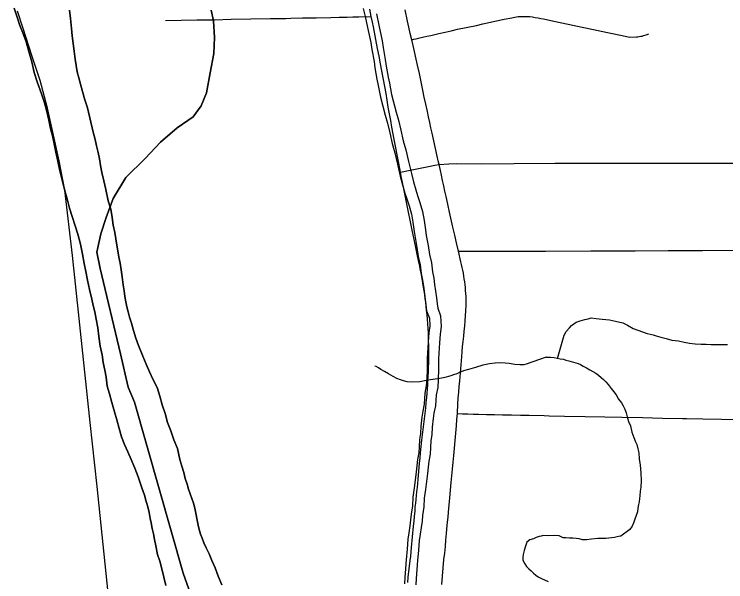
# Model space of a CAD drawing. Extents: x -59 to 82, y -3 to 49.
# Drawn here: x -10.875 to -10.284, y 30.677 to 31.148 of the extents above; entities that cross this region are included whole.
import ezdxf

# ---------------------------------------------------------------- set-up
doc = ezdxf.new("R2010")
doc.units = 0
for name, color, linetype in [('GM_X_City_Street', 7, 'Continuous'), ('GM_X_Corporation', 7, 'Continuous'), ('GM_X_County_Road', 7, 'Continuous'), ('GM_X_Major_River', 7, 'Continuous'), ('GM_X_Minor_River', 7, 'Continuous'), ('GM_X_Rail_Line', 7, 'Continuous')]:
    doc.layers.add(name, color=color, linetype=linetype)

msp = doc.modelspace()

# ---------------------------------------------------------------- linework, layer by layer
at = {"layer": 'GM_X_City_Street'}
for points in [[(-10.54822, 30.67621), (-10.54776, 30.68078), (-10.54627, 30.69446), (-10.5458, 30.69806), (-10.54539, 30.70167), (-10.54502, 30.70528), (-10.54344, 30.72303), (-10.543, 30.72724), (-10.54258, 30.73145), (-10.5422, 30.73566), (-10.54194, 30.73889), (-10.54164, 30.74211), (-10.5413, 30.74533), (-10.54093, 30.74855), (-10.54055, 30.75188), (-10.54023, 30.75522), (-10.53993, 30.75855), (-10.53968, 30.7619), (-10.53839, 30.77547), (-10.53794, 30.77972), (-10.53756, 30.78397), (-10.53647, 30.79465), (-10.53435, 30.81214), (-10.53381, 30.81659), (-10.53332, 30.82106), (-10.53287, 30.82552), (-10.53246, 30.83), (-10.53214, 30.83348), (-10.53186, 30.83697), (-10.53162, 30.84046), (-10.53142, 30.84395), (-10.53125, 30.84745), (-10.53104, 30.85122), (-10.53087, 30.85499), (-10.53076, 30.85877), (-10.53068, 30.86254), (-10.53075, 30.87208), (-10.53089, 30.87783), (-10.53109, 30.88359), (-10.5313, 30.88738), (-10.53155, 30.89117), (-10.53185, 30.89495), (-10.53218, 30.89873), (-10.53256, 30.90251), (-10.53287, 30.90572), (-10.53323, 30.90894), (-10.53363, 30.91214), (-10.53408, 30.91535), (-10.53458, 30.91854), (-10.53512, 30.92174), (-10.53565, 30.92521), (-10.53622, 30.92868), (-10.53685, 30.93214), (-10.53752, 30.93559), (-10.53824, 30.93904), (-10.539, 30.94247), (-10.54036, 30.94916), (-10.54176, 30.95586), (-10.5432, 30.96254), (-10.54451, 30.96907), (-10.54539, 30.97312), (-10.54624, 30.97719), (-10.54756, 30.98395), (-10.55139, 31.00347), (-10.55253, 31.00852), (-10.55364, 31.01359), (-10.5543, 31.01724), (-10.55569, 31.02459), (-10.5568, 31.03007), (-10.56027, 31.04887), (-10.56134, 31.05445), (-10.56238, 31.06004), (-10.5634, 31.06563), (-10.5644, 31.07124), (-10.56536, 31.07687), (-10.56626, 31.0825), (-10.5708, 31.10713), (-10.57202, 31.11355), (-10.5733, 31.11995), (-10.57674, 31.13803), (-10.57753, 31.14168), (-10.57851, 31.14648), (-10.57965, 31.15266)], [(-10.54494, 31.12718), (-10.54304, 31.12766), (-10.54113, 31.12809), (-10.53921, 31.12847), (-10.53585, 31.12929), (-10.5325, 31.13009), (-10.52913, 31.13086), (-10.52576, 31.1316), (-10.52238, 31.13231), (-10.51724, 31.13353), (-10.51209, 31.13472), (-10.50693, 31.13586), (-10.49118, 31.13917), (-10.4859, 31.14032), (-10.4744, 31.14289), (-10.46817, 31.14422), (-10.46193, 31.14554), (-10.46058, 31.14581), (-10.45922, 31.14606), (-10.45786, 31.14626), (-10.45648, 31.14642), (-10.4551, 31.14655), (-10.45372, 31.14663), (-10.44683, 31.14647), (-10.44457, 31.14614), (-10.4423, 31.14578), (-10.44005, 31.14537), (-10.43781, 31.14494), (-10.43556, 31.14446), (-10.42704, 31.14269), (-10.41514, 31.14021), (-10.40341, 31.13779), (-10.39394, 31.13572), (-10.38241, 31.13314), (-10.37027, 31.13063), (-10.36407, 31.12942), (-10.35823, 31.12951), (-10.35707, 31.12965), (-10.35591, 31.12983), (-10.35477, 31.13005), (-10.35363, 31.13031), (-10.3525, 31.13062), (-10.35138, 31.13095), (-10.35028, 31.13133), (-10.34811, 31.1322)], [(-10.74947, 31.14322), (-10.72332, 31.14362), (-10.70882, 31.1438)], [(-10.70882, 31.1438), (-10.69496, 31.1442), (-10.66218, 31.14474), (-10.65378, 31.14485), (-10.64959, 31.14493), (-10.64539, 31.14503), (-10.63559, 31.14532), (-10.63156, 31.1454), (-10.62441, 31.14549), (-10.61204, 31.14564), (-10.60528, 31.14584), (-10.59851, 31.14608), (-10.59375, 31.14619), (-10.58898, 31.14627), (-10.57851, 31.14648)], [(-10.5543, 31.01724), (-10.54471, 31.01917), (-10.53379, 31.02142), (-10.52949, 31.02231), (-10.52583, 31.02296), (-10.52214, 31.02347), (-10.51412, 31.02417), (-10.50767, 31.02436), (-10.48712, 31.02417), (-10.45976, 31.02438), (-10.42604, 31.02464), (-10.39822, 31.02454), (-10.34257, 31.02464), (-10.26278, 31.02472), (-10.22086, 31.0251), (-10.1864, 31.02503), (-10.16981, 31.02493), (-10.15865, 31.02475), (-10.15783, 31.0245), (-10.15664, 31.02409)], [(-10.50617, 30.95158), (-10.45282, 30.95143), (-10.43375, 30.95162), (-10.39616, 30.95174), (-10.35948, 30.95186), (-10.33195, 30.95201), (-10.30349, 30.9522), (-10.16784, 30.95226), (-10.15028, 30.9524), (-10.13438, 30.95231), (-10.06147, 30.95249), (-10.04332, 30.95267)], [(-10.50704, 30.81671), (-10.50263, 30.81651), (-10.49823, 30.81635), (-10.49382, 30.81622), (-10.48941, 30.81611), (-10.48275, 30.816), (-10.47609, 30.81585), (-10.46943, 30.81566), (-10.46204, 30.81553), (-10.45466, 30.8154), (-10.44729, 30.81526), (-10.43492, 30.81504), (-10.4308, 30.81487), (-10.41813, 30.81455), (-10.40098, 30.8142), (-10.38464, 30.81396), (-10.37032, 30.81362), (-10.35335, 30.81325), (-10.33673, 30.81291), (-10.32015, 30.81254), (-10.31685, 30.81247), (-10.30314, 30.81231), (-10.27205, 30.81168)]]:
    msp.add_lwpolyline(points, dxfattribs=at)
at = {"layer": 'GM_X_Corporation'}
for points in [[(-10.72423, 30.6545), (-10.73479, 30.68402), (-10.77503, 30.82605), (-10.78047, 30.83853), (-10.78684, 30.86619), (-10.80355, 30.93705), (-10.80635, 30.95069), (-10.80311, 30.96592), (-10.79871, 30.97964), (-10.79281, 30.99528), (-10.78239, 31.01287), (-10.76626, 31.02861), (-10.75351, 31.04204), (-10.73961, 31.05397), (-10.72645, 31.06323), (-10.71972, 31.07241), (-10.71529, 31.08309), (-10.71244, 31.09984), (-10.70921, 31.11582), (-10.70859, 31.12913), (-10.7095, 31.14279), (-10.7115, 31.15189)], [(-10.7115, 31.15189), (-10.7095, 31.14279), (-10.70859, 31.12913), (-10.70921, 31.11582), (-10.71244, 31.09984), (-10.71529, 31.08309), (-10.71972, 31.07241), (-10.72645, 31.06323), (-10.73961, 31.05397), (-10.75351, 31.04204), (-10.76626, 31.02861), (-10.78239, 31.01287), (-10.79281, 30.99528), (-10.79871, 30.97964), (-10.80311, 30.96592), (-10.80635, 30.95069), (-10.80355, 30.93705), (-10.78684, 30.86619), (-10.78047, 30.83853), (-10.77503, 30.82605), (-10.73479, 30.68402), (-10.72423, 30.6545)]]:
    msp.add_lwpolyline(points, dxfattribs=at)
at = {"layer": 'GM_X_County_Road'}
msp.add_lwpolyline([(-10.51995, 30.6746), (-10.51874, 30.68844), (-10.51815, 30.69535), (-10.51755, 30.70074), (-10.51701, 30.70613), (-10.51654, 30.71151), (-10.51608, 30.71697), (-10.51541, 30.72395), (-10.51474, 30.73094), (-10.51421, 30.73792), (-10.51394, 30.74045), (-10.51334, 30.74677), (-10.51214, 30.75927), (-10.51154, 30.76493), (-10.51107, 30.77058), (-10.51054, 30.77624), (-10.51, 30.78189), (-10.5094, 30.78801), (-10.5088, 30.79419), (-10.50827, 30.80031), (-10.5078, 30.80643), (-10.50733, 30.81175), (-10.50704, 30.81671), (-10.5066, 30.82464), (-10.50627, 30.82948), (-10.50589, 30.8343), (-10.50548, 30.83913), (-10.50502, 30.84395), (-10.50338, 30.86387), (-10.50305, 30.86813), (-10.50268, 30.87238), (-10.50225, 30.87663), (-10.50179, 30.88088), (-10.50128, 30.88512), (-10.50088, 30.88936), (-10.50051, 30.89361), (-10.50018, 30.89785), (-10.4999, 30.90211), (-10.49965, 30.90636), (-10.49984, 30.91382), (-10.49999, 30.91652), (-10.50016, 30.91878), (-10.50038, 30.92126), (-10.50064, 30.92374), (-10.50093, 30.92614), (-10.50126, 30.92854), (-10.50164, 30.93093), (-10.50205, 30.93332), (-10.50252, 30.93569), (-10.50303, 30.93806), (-10.50358, 30.94042), (-10.50419, 30.94276), (-10.50617, 30.95158), (-10.50773, 30.95854), (-10.50925, 30.96496), (-10.51072, 30.97139), (-10.51354, 30.98394), (-10.51503, 30.99053), (-10.51646, 30.99688), (-10.51736, 31.00133), (-10.5183, 31.00578), (-10.51927, 31.01021), (-10.52029, 31.01463), (-10.52109, 31.01865), (-10.52214, 31.02347), (-10.52287, 31.02663), (-10.52383, 31.03061), (-10.52514, 31.03694), (-10.52651, 31.04326), (-10.52793, 31.04956), (-10.52898, 31.05407), (-10.52999, 31.05859), (-10.53096, 31.06311), (-10.53189, 31.06764), (-10.53323, 31.07357), (-10.53455, 31.07951), (-10.53581, 31.08545), (-10.53716, 31.09232), (-10.53857, 31.09917), (-10.54003, 31.10602), (-10.54384, 31.12245), (-10.54494, 31.12718), (-10.54615, 31.13252), (-10.54727, 31.13758), (-10.54834, 31.14263), (-10.5503, 31.15207)], dxfattribs=at)
at = {"layer": 'GM_X_Major_River'}
for points in [[(-10.87503, 31.15348), (-10.87265, 31.14591), (-10.87028, 31.1391), (-10.86792, 31.13305), (-10.86516, 31.12548), (-10.86277, 31.11753), (-10.86037, 31.10881), (-10.85835, 31.1001), (-10.85597, 31.09215), (-10.85241, 31.08231), (-10.85003, 31.07474), (-10.84804, 31.06754), (-10.84642, 31.06034), (-10.84481, 31.05352), (-10.84321, 31.04746), (-10.84197, 31.04063), (-10.84036, 31.03381), (-10.83874, 31.02623), (-10.83711, 31.01827), (-10.83511, 31.01069), (-10.83309, 31.0016), (-10.83071, 30.99402), (-10.82909, 30.9872), (-10.82234, 30.96562), (-10.81995, 30.95729), (-10.81832, 30.94895), (-10.81708, 30.94136), (-10.81546, 30.93454), (-10.81423, 30.92734), (-10.8126, 30.91976)], [(-10.8126, 30.91976), (-10.81423, 30.92734), (-10.81546, 30.93454), (-10.81708, 30.94136), (-10.81832, 30.94895), (-10.81995, 30.95729), (-10.82234, 30.96562), (-10.82909, 30.9872), (-10.83071, 30.99402), (-10.83309, 31.0016), (-10.83511, 31.01069), (-10.83711, 31.01827), (-10.83874, 31.02623), (-10.84036, 31.03381), (-10.84197, 31.04063), (-10.84321, 31.04746), (-10.84481, 31.05352), (-10.84642, 31.06034), (-10.84804, 31.06754), (-10.85003, 31.07474), (-10.85241, 31.08231), (-10.85597, 31.09215), (-10.85835, 31.1001), (-10.86037, 31.10881), (-10.86277, 31.11753), (-10.86516, 31.12548), (-10.86792, 31.13305), (-10.87028, 31.1391), (-10.87265, 31.14591), (-10.87503, 31.15348)], [(-10.80543, 31.03347), (-10.80664, 31.03916), (-10.80786, 31.04446), (-10.80946, 31.05052), (-10.81429, 31.07061), (-10.81628, 31.07742), (-10.81827, 31.08424), (-10.81987, 31.0903), (-10.82146, 31.0956), (-10.82267, 31.10053), (-10.8235, 31.10584), (-10.82433, 31.11115), (-10.82518, 31.1176), (-10.82603, 31.12405), (-10.82688, 31.1305), (-10.82734, 31.13658), (-10.82821, 31.14493), (-10.82907, 31.15175)], [(-10.82907, 31.15175), (-10.82821, 31.14493), (-10.82734, 31.13658), (-10.82688, 31.1305), (-10.82603, 31.12405), (-10.82518, 31.1176), (-10.82433, 31.11115), (-10.8235, 31.10584), (-10.82267, 31.10053), (-10.82146, 31.0956), (-10.81987, 31.0903), (-10.81827, 31.08424), (-10.81628, 31.07742), (-10.81429, 31.07061), (-10.80946, 31.05052), (-10.80786, 31.04446), (-10.80664, 31.03916), (-10.80543, 31.03347)], [(-10.70256, 30.67444), (-10.7057, 30.68163), (-10.70807, 30.68844), (-10.71081, 30.69449), (-10.71316, 30.70016), (-10.71551, 30.70507), (-10.71746, 30.70923), (-10.71903, 30.71301), (-10.72022, 30.71641), (-10.72141, 30.7202), (-10.72222, 30.72399), (-10.72304, 30.72816), (-10.72426, 30.73385), (-10.72507, 30.73802), (-10.72627, 30.74218), (-10.73023, 30.75392), (-10.73142, 30.75808), (-10.733, 30.76262), (-10.73421, 30.76755), (-10.7358, 30.77285), (-10.7374, 30.77853), (-10.73942, 30.78763), (-10.74255, 30.79481), (-10.74494, 30.80238), (-10.74769, 30.80919), (-10.74969, 30.81677), (-10.75206, 30.82396), (-10.75406, 30.83115), (-10.75644, 30.83835), (-10.75956, 30.84477), (-10.76269, 30.85119), (-10.76543, 30.85762), (-10.76819, 30.86443), (-10.77172, 30.87312), (-10.77408, 30.87918), (-10.77607, 30.88561), (-10.77767, 30.89167), (-10.77926, 30.8966), (-10.78046, 30.90114), (-10.78165, 30.90531), (-10.78247, 30.90948), (-10.78329, 30.91403), (-10.78373, 30.91858), (-10.78456, 30.92352), (-10.78541, 30.93035), (-10.78625, 30.93603), (-10.78709, 30.94173), (-10.78829, 30.94665), (-10.78913, 30.95196), (-10.78995, 30.95651), (-10.79078, 30.96182), (-10.79161, 30.96713), (-10.79283, 30.9732), (-10.79368, 30.97965), (-10.79491, 30.98648), (-10.7969, 30.99329), (-10.79893, 31.00277), (-10.80055, 31.00997), (-10.80216, 31.01679), (-10.80338, 31.02285), (-10.80422, 31.02817), (-10.80543, 31.03347)], [(-10.80543, 31.03347), (-10.80422, 31.02817), (-10.80338, 31.02285), (-10.80216, 31.01679), (-10.80055, 31.00997), (-10.79893, 31.00277), (-10.7969, 30.99329), (-10.79491, 30.98648), (-10.79368, 30.97965), (-10.79283, 30.9732), (-10.79161, 30.96713), (-10.79078, 30.96182), (-10.78995, 30.95651), (-10.78913, 30.95196), (-10.78829, 30.94665), (-10.78709, 30.94173), (-10.78625, 30.93603), (-10.78541, 30.93035), (-10.78456, 30.92352), (-10.78373, 30.91858), (-10.78329, 30.91403), (-10.78247, 30.90948), (-10.78165, 30.90531), (-10.78046, 30.90114), (-10.77926, 30.8966), (-10.77767, 30.89167), (-10.77607, 30.88561), (-10.77408, 30.87918), (-10.77172, 30.87312), (-10.76819, 30.86443), (-10.76543, 30.85762), (-10.76269, 30.85119), (-10.75956, 30.84477), (-10.75644, 30.83835), (-10.75406, 30.83115), (-10.75206, 30.82396), (-10.74969, 30.81677), (-10.74769, 30.80919), (-10.74494, 30.80238), (-10.74255, 30.79481), (-10.73942, 30.78763), (-10.7374, 30.77853), (-10.7358, 30.77285), (-10.73421, 30.76755), (-10.733, 30.76262), (-10.73142, 30.75808), (-10.73023, 30.75392), (-10.72627, 30.74218), (-10.72507, 30.73802), (-10.72426, 30.73385), (-10.72304, 30.72816), (-10.72222, 30.72399), (-10.72141, 30.7202), (-10.72022, 30.71641), (-10.71903, 30.71301), (-10.71746, 30.70923), (-10.71551, 30.70507), (-10.71316, 30.70016), (-10.71081, 30.69449), (-10.70807, 30.68844), (-10.7057, 30.68163), (-10.70256, 30.67444)], [(-10.8126, 30.91976), (-10.8106, 30.9118), (-10.80939, 30.90649), (-10.80817, 30.90119), (-10.80695, 30.89512), (-10.80571, 30.88792), (-10.80486, 30.88071), (-10.80361, 30.87274), (-10.80199, 30.86554), (-10.80114, 30.85909), (-10.79992, 30.85264), (-10.7987, 30.84696), (-10.79784, 30.83937), (-10.79585, 30.83293), (-10.79385, 30.82574), (-10.79185, 30.81816), (-10.78986, 30.81134), (-10.78786, 30.80414), (-10.78587, 30.79733), (-10.78351, 30.7909), (-10.78077, 30.78485), (-10.77802, 30.77842), (-10.77488, 30.77124), (-10.77213, 30.76405), (-10.76897, 30.75497), (-10.76698, 30.74891), (-10.76539, 30.74361), (-10.76419, 30.73906), (-10.76299, 30.73452), (-10.76216, 30.72959), (-10.76135, 30.7258), (-10.76053, 30.72125), (-10.75933, 30.7167), (-10.75851, 30.71215), (-10.7573, 30.70685), (-10.75606, 30.69964), (-10.75409, 30.69396), (-10.75248, 30.68752), (-10.75087, 30.6807), (-10.74925, 30.67388)], [(-10.74925, 30.67388), (-10.75087, 30.6807), (-10.75248, 30.68752), (-10.75409, 30.69396), (-10.75606, 30.69964), (-10.7573, 30.70685), (-10.75851, 30.71215), (-10.75933, 30.7167), (-10.76053, 30.72125), (-10.76135, 30.7258), (-10.76216, 30.72959), (-10.76299, 30.73452), (-10.76419, 30.73906), (-10.76539, 30.74361), (-10.76698, 30.74891), (-10.76897, 30.75497), (-10.77213, 30.76405), (-10.77488, 30.77124), (-10.77802, 30.77842), (-10.78077, 30.78485), (-10.78351, 30.7909), (-10.78587, 30.79733), (-10.78786, 30.80414), (-10.78986, 30.81134), (-10.79185, 30.81816), (-10.79385, 30.82574), (-10.79585, 30.83293), (-10.79784, 30.83937), (-10.7987, 30.84696), (-10.79992, 30.85264), (-10.80114, 30.85909), (-10.80199, 30.86554), (-10.80361, 30.87274), (-10.80486, 30.88071), (-10.80571, 30.88792), (-10.80695, 30.89512), (-10.80817, 30.90119), (-10.80939, 30.90649), (-10.8106, 30.9118), (-10.8126, 30.91976)]]:
    msp.add_lwpolyline(points, dxfattribs=at)
at = {"layer": 'GM_X_Minor_River'}
for points in [[(-10.58539, 31.15326), (-10.58348, 31.14643), (-10.58157, 31.13732), (-10.57889, 31.12479), (-10.57812, 31.11909), (-10.5762, 31.10922), (-10.57544, 31.1039), (-10.5739, 31.09441), (-10.57275, 31.08909), (-10.57084, 31.0796), (-10.56701, 31.06441), (-10.56511, 31.05796), (-10.56319, 31.04999), (-10.56128, 31.04087), (-10.55899, 31.03328), (-10.55669, 31.02379), (-10.5544, 31.01392), (-10.55249, 31.0067), (-10.55058, 30.99987), (-10.54905, 30.99494), (-10.54715, 30.98924), (-10.54524, 30.98241), (-10.54409, 30.97557), (-10.54293, 30.96798), (-10.54216, 30.96304), (-10.54063, 30.95469), (-10.53948, 30.94709), (-10.53795, 30.94026), (-10.53717, 30.93304), (-10.53602, 30.92735), (-10.53526, 30.92241), (-10.53372, 30.91178), (-10.53333, 30.90684), (-10.53256, 30.9019), (-10.53027, 30.89583), (-10.52988, 30.88937), (-10.53062, 30.88367), (-10.53137, 30.87607), (-10.53209, 30.86239), (-10.53207, 30.85366), (-10.53244, 30.8453), (-10.5328, 30.8396), (-10.53392, 30.83352), (-10.53466, 30.8244), (-10.53579, 30.8187), (-10.53653, 30.81376), (-10.53727, 30.80616), (-10.53764, 30.80008), (-10.53839, 30.79514), (-10.53875, 30.78906), (-10.53912, 30.78412), (-10.54024, 30.77842), (-10.54061, 30.7731), (-10.54136, 30.76816), (-10.5421, 30.76132), (-10.54284, 30.75486), (-10.54396, 30.74726), (-10.54433, 30.74004), (-10.54545, 30.7332), (-10.54581, 30.72826), (-10.54656, 30.72332), (-10.54731, 30.71762), (-10.54805, 30.7123), (-10.54879, 30.70394), (-10.54953, 30.6952), (-10.55063, 30.68038), (-10.551, 30.67506)], [(-10.57427, 31.14868), (-10.5723, 31.13928), (-10.56955, 31.12642), (-10.56877, 31.12063), (-10.56686, 31.1108), (-10.56607, 31.10534), (-10.56459, 31.09617), (-10.56348, 31.09103), (-10.56159, 31.0817), (-10.55787, 31.06691), (-10.55595, 31.06041), (-10.55395, 31.05207), (-10.55209, 31.04322), (-10.54984, 31.03577), (-10.54748, 31.02598), (-10.5452, 31.0162), (-10.54335, 31.00919), (-10.54149, 31.00255), (-10.54004, 30.99784), (-10.53809, 30.99202), (-10.53598, 30.98448), (-10.53473, 30.97707), (-10.53357, 30.96942), (-10.53282, 30.96463), (-10.53129, 30.95626), (-10.53016, 30.94884), (-10.52858, 30.94181), (-10.5278, 30.93449), (-10.52669, 30.92901), (-10.52589, 30.92382), (-10.52429, 30.91283), (-10.52391, 30.90794), (-10.52335, 30.90433), (-10.5209, 30.89783), (-10.52037, 30.88904), (-10.52121, 30.8826), (-10.52192, 30.87536), (-10.52262, 30.86215), (-10.5226, 30.85346), (-10.52297, 30.84479), (-10.52338, 30.83843), (-10.52452, 30.83227), (-10.52526, 30.8231), (-10.52645, 30.81707), (-10.52713, 30.81259), (-10.52782, 30.80541), (-10.52821, 30.79908), (-10.52895, 30.79414), (-10.5293, 30.78842), (-10.52971, 30.78285), (-10.53083, 30.77717), (-10.53119, 30.77206), (-10.53196, 30.76694), (-10.53268, 30.76027), (-10.53345, 30.75362), (-10.53452, 30.74632), (-10.53489, 30.73903), (-10.53603, 30.73208), (-10.53639, 30.72719), (-10.53718, 30.72199), (-10.53792, 30.71635), (-10.53863, 30.71122), (-10.53935, 30.70312), (-10.54009, 30.69445), (-10.54118, 30.6797), (-10.54155, 30.67445)], [(-10.42379, 30.86249), (-10.41847, 30.88166), (-10.41662, 30.88473), (-10.41401, 30.88781), (-10.41214, 30.88974), (-10.40838, 30.89246), (-10.40497, 30.89365), (-10.40119, 30.89485), (-10.39853, 30.89527), (-10.39588, 30.89607), (-10.39169, 30.89575), (-10.38674, 30.89506), (-10.38064, 30.89439), (-10.37568, 30.89332), (-10.36957, 30.89189), (-10.36574, 30.89004), (-10.36113, 30.88745), (-10.34927, 30.88306), (-10.34698, 30.88271), (-10.34431, 30.88199), (-10.34202, 30.88126), (-10.33819, 30.88018), (-10.33361, 30.8791), (-10.32903, 30.87765), (-10.32331, 30.87697), (-10.31873, 30.8759), (-10.31415, 30.8752), (-10.30958, 30.87451), (-10.30463, 30.8742), (-10.30045, 30.87426), (-10.29626, 30.87394), (-10.29207, 30.87401), (-10.28789, 30.87407), (-10.28523, 30.87411), (-10.28257, 30.87414)], [(-10.43329, 30.86359), (-10.44992, 30.85763), (-10.45181, 30.85722), (-10.45523, 30.85718), (-10.45941, 30.85751), (-10.46398, 30.85822), (-10.4674, 30.85855), (-10.47196, 30.85888), (-10.47575, 30.85845), (-10.4803, 30.85802), (-10.48598, 30.85681), (-10.49202, 30.85484), (-10.4977, 30.85325), (-10.50186, 30.85206), (-10.50526, 30.85088), (-10.50752, 30.84971), (-10.51017, 30.84892), (-10.51244, 30.84813), (-10.51622, 30.84695), (-10.52, 30.84614), (-10.53288, 30.84408), (-10.53818, 30.84288), (-10.54426, 30.84281), (-10.54882, 30.84313), (-10.55187, 30.84385), (-10.55415, 30.84459), (-10.55721, 30.84569), (-10.56027, 30.84755), (-10.5641, 30.84979), (-10.56754, 30.85165), (-10.5706, 30.85313), (-10.57252, 30.85463), (-10.57443, 30.85574), (-10.57557, 30.85611)], [(-10.43329, 30.86359), (-10.42959, 30.86361), (-10.42654, 30.86327), (-10.42425, 30.86255), (-10.42158, 30.86221), (-10.41891, 30.86187), (-10.417, 30.86113), (-10.41432, 30.86041), (-10.40668, 30.85824), (-10.40477, 30.85751), (-10.40246, 30.85602), (-10.39977, 30.85454), (-10.39709, 30.85306), (-10.3944, 30.85157), (-10.39209, 30.85009), (-10.38979, 30.8486), (-10.38748, 30.84673), (-10.38554, 30.84485), (-10.38361, 30.84298), (-10.38167, 30.84073), (-10.37934, 30.83734), (-10.37701, 30.83471), (-10.37507, 30.83207), (-10.37311, 30.82867), (-10.37078, 30.82567), (-10.36921, 30.82302), (-10.36803, 30.82038), (-10.36684, 30.81735), (-10.36602, 30.81394), (-10.36482, 30.81015), (-10.36324, 30.80637), (-10.36201, 30.80106), (-10.36042, 30.7969), (-10.35922, 30.79311), (-10.35804, 30.79085), (-10.35723, 30.78743), (-10.35641, 30.78402), (-10.35595, 30.77908), (-10.3551, 30.77377), (-10.35462, 30.76731), (-10.35451, 30.76084), (-10.3548, 30.75551), (-10.35513, 30.75208), (-10.35545, 30.74827), (-10.35579, 30.74598), (-10.35613, 30.74331), (-10.35647, 30.74102), (-10.35718, 30.73797), (-10.35751, 30.73492), (-10.3586, 30.73186), (-10.35969, 30.7288), (-10.36042, 30.72651), (-10.36188, 30.72306), (-10.36374, 30.72037), (-10.37126, 30.71493), (-10.37316, 30.71452), (-10.37656, 30.71371), (-10.38378, 30.71285), (-10.39024, 30.71275), (-10.39556, 30.71229), (-10.39973, 30.71185), (-10.40316, 30.7118), (-10.40583, 30.71252), (-10.4085, 30.71286), (-10.41117, 30.7132), (-10.41383, 30.71317), (-10.41688, 30.7135), (-10.41916, 30.71347), (-10.42261, 30.71494), (-10.42603, 30.71527), (-10.43186, 30.71518)], [(-10.43186, 30.71518), (-10.43582, 30.71528), (-10.43734, 30.71488), (-10.43923, 30.71448), (-10.4415, 30.7137), (-10.44376, 30.71253), (-10.44679, 30.71173), (-10.44942, 30.7098), (-10.45051, 30.70636), (-10.4516, 30.70293), (-10.45231, 30.6995), (-10.45266, 30.69722), (-10.45263, 30.69494), (-10.45107, 30.69192), (-10.44952, 30.68966), (-10.4476, 30.68778), (-10.44567, 30.6859), (-10.44375, 30.68403), (-10.44183, 30.68253), (-10.43991, 30.68103), (-10.43723, 30.67954), (-10.43149, 30.67701)]]:
    msp.add_lwpolyline(points, dxfattribs=at)
at = {"layer": 'GM_X_Rail_Line'}
msp.add_lwpolyline([(-10.75982, 30.32165), (-10.76341, 30.35626), (-10.77204, 30.43713), (-10.78645, 30.56938), (-10.79696, 30.66768), (-10.80624, 30.75604), (-10.81194, 30.80922), (-10.82668, 30.94791), (-10.83304, 31.00215), (-10.8376, 31.02674), (-10.84232, 31.04792), (-10.84753, 31.07039), (-10.85356, 31.09336), (-10.86007, 31.11339), (-10.86773, 31.13652), (-10.87245, 31.15102)], dxfattribs=at)

doc.saveas('drawing.dxf')
